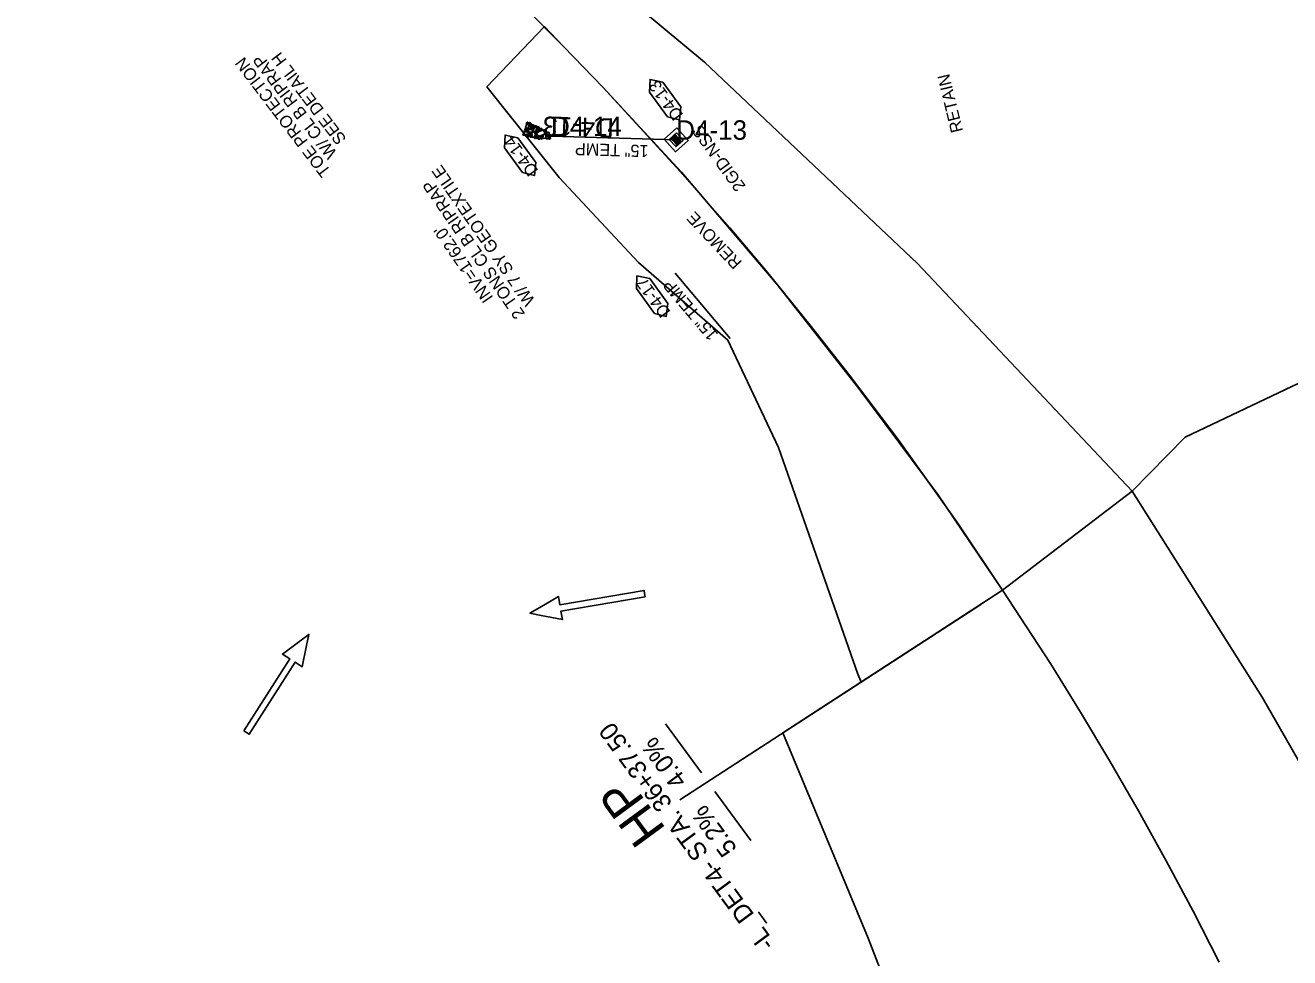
# Model space of a CAD drawing. Extents: x 465700 to 483515, y 488970 to 507540.
# Drawn here: x 475112 to 475632, y 502350 to 502733 of the extents above; entities that cross this region are included whole.
import ezdxf

# ---------------------------------------------------------------- set-up
doc = ezdxf.new("R2010")
doc.units = 0
for name, color, linetype in [('Default', 7, 'Continuous'), ('Exist Plan Preparation Drainage Flow Arrows', 7, 'Continuous'), ('Exist Plan Preparation Watershed Blue', 7, 'Continuous'), ('Prop Drainage Structure Box Number Symbol CELL', 7, 'Continuous'), ('Prop Drainage Structure Drop Inlet Grate 2 Narrow Slots and Sag Grates 840 24 CELL', 7, 'Continuous'), ('Prop Drainage Structure Drop Inlet Grate 2 Wide Slots and Sag Grates 840 22 Label', 7, 'Continuous'), ('Prop Drainage Structure Pipe Collar Label', 7, 'Continuous'), ('Prop Drainage Structure Pipe RCP 15in Class III', 7, 'Continuous'), ('Prop Drainage Structure Pipe RCP 15in Class III Label', 7, 'Continuous'), ('Prop Drainage Structure Pipe Side Drain 15in', 7, 'Continuous'), ('Prop Drainage Structure Pipe Side Drain 15in Label', 7, 'Continuous'), ('Prop Drainage Structure Plot Symbol 20 Scale CELL', 7, 'Continuous'), ('Prop Drainage Structure Plot Symbol 50 Scale CELL', 7, 'Continuous'), ('Prop Drainage Structure Tops and Inverts LABEL', 7, 'Continuous'), ('Prop Erosion Embankment Toe Protection Label', 7, 'Continuous'), ('Prop Erosion Rip Rap Pad at Outlet CELL', 7, 'Continuous'), ('Prop Erosion Rip Rap Pad at Outlet Label', 7, 'Continuous'), ('Prop Plan Preparation Crest', 7, 'Continuous'), ('Prop Plan Preparation Crest Label', 7, 'Continuous'), ('Scratch_Level_4', 7, 'Continuous'), ('Scratch_Level_8', 7, 'Continuous')]:
    doc.layers.add(name, color=color, linetype=linetype)

# ---------------------------------------------------------------- blocks, each defined once
blk = doc.blocks.new('Existing ground flow arrow')
at = {"layer": 'Default'}
blk.add_line((2.5, -4.33), (2.5, -4.33), dxfattribs=at)
blk.add_lwpolyline([(-1.29, -47.2), (-1.28, -12.53), (-4.77, -12.53), (-1.65, -4.33), (0, 0), (1.65, -4.33), (4.78, -12.53), (1.28, -12.52), (1.29, -47.19), (0, -47.2)], close=True, dxfattribs=at)

msp = doc.modelspace()

# ---------------------------------------------------------------- linework, layer by layer
at = {"layer": 'Exist Plan Preparation Watershed Blue'}
for points in [[(476013.65, 502664.4), (475829.09, 502570.47), (475740.17, 502612.13), (475654.29, 502595.36), (475588.65, 502564.07), (475566.78, 502541.85), (475566.78, 502541.85), (475478.47, 502635.65), (475391.03, 502718.25), (475391.03, 502718.25), (475391.03, 502718.25), (475331.97, 502767.29), (475336.83, 502775.22), (475334.4, 502798.99), (475316.9, 502836.72), (475282.09, 502903.8), (475239.65, 503008.54), (475239.65, 503008.54), (475239.65, 503008.54), (475187.56, 503080.37), (475160.16, 503050.45), (475153.02, 503029.86), (475043.75, 503145.56)], [(475473.82, 502318.32), (475458.32, 502358.2), (475423.25, 502442.6), (475513.5, 502501.18), (475566.78, 502541.85), (475588.65, 502564.07), (475654.29, 502595.36), (475740.17, 502612.13), (475740.17, 502612.13), (475740.17, 502612.13), (475740.17, 502612.13), (475740.17, 502612.13), (475740.17, 502612.13), (475740.17, 502612.13), (475740.17, 502612.13), (475740.17, 502612.13), (475829.09, 502570.47), (476013.65, 502664.4)], [(475473.82, 502318.32), (475458.32, 502358.2), (475423.25, 502442.6), (475513.5, 502501.18), (475566.78, 502541.85), (475588.65, 502564.07), (475588.65, 502564.07), (475588.65, 502564.07), (475588.65, 502564.07), (475654.29, 502595.36), (475654.29, 502595.36), (475654.29, 502595.36), (475654.29, 502595.36), (475654.29, 502595.36), (475654.29, 502595.36), (475654.29, 502595.36), (475740.17, 502612.13), (475829.09, 502570.47), (476013.65, 502664.4)], [(475602.6, 502348.43), (475591.91, 502369.33), (475580.77, 502390.03), (475569.42, 502410.6), (475557.64, 502430.94), (475545.61, 502451.13), (475533.26, 502471.12), (475513.5, 502501.18), (475566.78, 502541.85), (475620.19, 502457.31), (475669.92, 502370.56), (475715.88, 502281.76)], [(475473.82, 502318.32), (475458.32, 502358.2), (475423.25, 502442.6), (475513.5, 502501.18), (475533.26, 502471.12), (475545.61, 502451.13), (475557.64, 502430.94), (475569.42, 502410.6), (475580.77, 502390.03), (475591.91, 502369.33), (475602.6, 502348.43)]]:
    msp.add_lwpolyline(points, dxfattribs=at)
msp.add_lwpolyline([(475316.56, 502741.32), (475331.97, 502767.29), (475391.03, 502718.25), (475478.47, 502635.65), (475566.78, 502541.85), (475566.78, 502541.85), (475513.5, 502501.18), (475486.93, 502540.49), (475454.53, 502584.15), (475420.9, 502626.86), (475381.61, 502672.95), (475349.43, 502707.77), (475333.14, 502724.66)], close=True, dxfattribs=at)
at = {"layer": 'Prop Drainage Structure Box Number Symbol CELL'}
for points in [[(475375.88, 502695.7), (475368.49, 502705.9), (475368.7, 502711.12), (475373.91, 502710.03), (475381.3, 502699.82), (475380.75, 502694.48), (475375.88, 502695.7)], [(475316.3, 502672.81), (475308.9, 502683.02), (475309.12, 502688.24), (475314.33, 502687.14), (475321.72, 502676.93), (475321.17, 502671.6), (475316.3, 502672.81)], [(475370.51, 502614.92), (475363.12, 502625.13), (475363.33, 502630.35), (475368.55, 502629.25), (475375.94, 502619.04), (475375.38, 502613.71), (475370.51, 502614.92)]]:
    msp.add_lwpolyline(points, dxfattribs=at)
at = {"layer": 'Prop Drainage Structure Drop Inlet Grate 2 Narrow Slots and Sag Grates 840 24 CELL'}
for p, q in [((475378.07, 502687.78), (475378.07, 502687.78)), ((475378.55, 502685.51), (475378.55, 502685.51)), ((475379.41, 502686.3), (475379.41, 502686.3)), ((475380.28, 502687.08), (475380.28, 502687.08)), ((475380.76, 502684.82), (475380.76, 502684.82))]:
    msp.add_line(p, q, dxfattribs=at)
for points in [[(475378.94, 502688.56), (475381.62, 502685.6), (475379.89, 502684.03), (475377.21, 502687), (475378.94, 502688.56)], [(475378.93, 502688.48), (475381.53, 502685.6), (475379.9, 502684.12), (475377.3, 502686.99), (475378.93, 502688.48)], [(475378.93, 502688.46), (475380.22, 502687.04), (475378.6, 502685.57), (475377.31, 502686.99), (475378.93, 502688.46)], [(475378.91, 502688.21), (475379.03, 502688.08), (475377.68, 502686.86), (475377.56, 502686.99), (475378.91, 502688.21)], [(475379.11, 502687.99), (475379.23, 502687.86), (475377.88, 502686.64), (475377.76, 502686.77), (475379.11, 502687.99)], [(475379.31, 502687.77), (475379.43, 502687.64), (475378.07, 502686.42), (475377.96, 502686.55), (475379.31, 502687.77)], [(475379.51, 502687.55), (475379.63, 502687.42), (475378.27, 502686.2), (475378.16, 502686.33), (475379.51, 502687.55)], [(475379.71, 502687.33), (475379.82, 502687.2), (475378.47, 502685.98), (475378.35, 502686.11), (475379.71, 502687.33)], [(475379.9, 502687.11), (475380.02, 502686.98), (475378.67, 502685.76), (475378.55, 502685.89), (475379.9, 502687.11)], [(475380.23, 502687.02), (475381.52, 502685.6), (475379.9, 502684.14), (475378.61, 502685.56), (475380.23, 502687.02)], [(475380.16, 502686.84), (475380.28, 502686.71), (475378.92, 502685.48), (475378.81, 502685.61), (475380.16, 502686.84)], [(475380.36, 502686.62), (475380.47, 502686.49), (475379.12, 502685.26), (475379, 502685.39), (475380.36, 502686.62)], [(475380.56, 502686.4), (475380.67, 502686.27), (475379.32, 502685.04), (475379.2, 502685.17), (475380.56, 502686.4)], [(475380.75, 502686.18), (475380.87, 502686.05), (475379.52, 502684.82), (475379.4, 502684.95), (475380.75, 502686.18)], [(475380.95, 502685.96), (475381.07, 502685.83), (475379.72, 502684.6), (475379.6, 502684.73), (475380.95, 502685.96)], [(475381.15, 502685.74), (475381.27, 502685.6), (475379.92, 502684.38), (475379.8, 502684.51), (475381.15, 502685.74)]]:
    msp.add_lwpolyline(points, dxfattribs=at)
at = {"layer": 'Prop Drainage Structure Pipe RCP 15in Class III'}
msp.add_line((475379.41, 502686.3), (475328, 502687.79), dxfattribs=at)
at = {"layer": 'Prop Drainage Structure Pipe Side Drain 15in'}
msp.add_line((475401.65, 502604.69), (475379.02, 502631.49), dxfattribs=at)
at = {"layer": 'Prop Drainage Structure Plot Symbol 20 Scale CELL'}
msp.add_lwpolyline([(475379.55, 502689.12), (475382.24, 502686.16), (475379.27, 502683.47), (475376.59, 502686.44)], close=True, dxfattribs=at)
at = {"layer": 'Prop Drainage Structure Plot Symbol 50 Scale CELL'}
msp.add_lwpolyline([(475379.66, 502691.24), (475384.36, 502686.05), (475379.17, 502681.35), (475374.47, 502686.54)], close=True, dxfattribs=at)
at = {"layer": 'Prop Erosion Rip Rap Pad at Outlet CELL'}
msp.add_line((475327.7, 502687.54), (475327.7, 502687.54), dxfattribs=at)
msp.add_line((475327.7, 502687.54), (475327.7, 502687.54), dxfattribs=at)
for points in [[(475318.05, 502690.86), (475318.02, 502690.49), (475317.86, 502689.87), (475317.29, 502689.82), (475317.04, 502689.97), (475317.39, 502690.84), (475317.74, 502690.99), (475318.05, 502690.86)], [(475318.95, 502692.64), (475318.89, 502692.12), (475318.67, 502691.17), (475317.89, 502691.02), (475317.48, 502691.36), (475317.87, 502692.5), (475318.44, 502692.77), (475318.95, 502692.64)], [(475318.43, 502693.48), (475318.43, 502693.17), (475318.34, 502692.69), (475317.99, 502692.67), (475317.75, 502692.81), (475317.99, 502693.4), (475318.26, 502693.56), (475318.43, 502693.48)], [(475320.44, 502689.52), (475320, 502689.45), (475318.94, 502689.43), (475318.6, 502690.02), (475318.74, 502690.53), (475319.96, 502690.47), (475320.51, 502690.16), (475320.43, 502689.64)], [(475319.44, 502693.36), (475319.44, 502693.04), (475319.35, 502692.56), (475318.99, 502692.55), (475318.76, 502692.68), (475319, 502693.28), (475319.26, 502693.43), (475319.44, 502693.36)], [(475318.88, 502690.64), (475318.79, 502691.02), (475318.86, 502691.74), (475319.23, 502691.94), (475319.52, 502691.86), (475319.52, 502691.01), (475319.32, 502690.68), (475318.88, 502690.64)], [(475319.94, 502692.88), (475319.95, 502692.57), (475319.86, 502692.09), (475319.5, 502692.07), (475319.27, 502692.21), (475319.51, 502692.8), (475319.77, 502692.96), (475319.94, 502692.88)], [(475319.72, 502691.62), (475319.92, 502691.64), (475320.45, 502691.7), (475320.59, 502691.35), (475320.54, 502691.17), (475319.86, 502691.12), (475319.77, 502691.37), (475319.72, 502691.62)], [(475319.84, 502690.86), (475320.11, 502691.02), (475320.61, 502690.99), (475320.76, 502690.72), (475320.68, 502690.54), (475320.09, 502690.51), (475319.89, 502690.64), (475319.84, 502690.86)], [(475319.95, 502692.3), (475320.25, 502692.41), (475320.76, 502692.42), (475320.88, 502692.15), (475320.83, 502691.98), (475320.19, 502691.91), (475320, 502692.08), (475319.95, 502692.3)], [(475322.13, 502691.29), (475322.09, 502690.76), (475321.73, 502689.81), (475321.07, 502689.67), (475320.61, 502689.98), (475321.02, 502691.11), (475321.64, 502691.49), (475322.13, 502691.29)], [(475320.73, 502691.14), (475320.72, 502691.37), (475320.74, 502691.87), (475321.01, 502692.02), (475321.16, 502691.99), (475321.25, 502691.46), (475321.06, 502691.2), (475320.85, 502691.15)], [(475321.27, 502691.91), (475321.5, 502692.08), (475322, 502692.06), (475322.15, 502691.78), (475322.1, 502691.6), (475321.47, 502691.54), (475321.28, 502691.71), (475321.27, 502691.91)], [(475322.27, 502690.22), (475322.22, 502690.46), (475322.15, 502690.98), (475322.52, 502691.09), (475322.68, 502691.04), (475322.74, 502690.4), (475322.59, 502690.25), (475322.27, 502690.22)], [(475322.2, 502691.44), (475322.43, 502691.61), (475322.93, 502691.59), (475323.08, 502691.31), (475323.03, 502691.13), (475322.4, 502691.07), (475322.22, 502691.24), (475322.2, 502691.44)], [(475323.41, 502691.09), (475323.54, 502690.75), (475323.56, 502690.04), (475323.18, 502689.8), (475322.89, 502689.88), (475322.8, 502690.76), (475323.09, 502691.08), (475323.41, 502691.09)], [(475324.27, 502690.96), (475324.27, 502690.65), (475324.18, 502690.17), (475323.83, 502690.16), (475323.59, 502690.29), (475323.83, 502690.89), (475324.1, 502691.04), (475324.27, 502690.96)], [(475316.34, 502688.51), (475316.57, 502688.68), (475317.07, 502688.66), (475317.24, 502688.39), (475317.15, 502688.22), (475316.56, 502688.17), (475316.4, 502688.29), (475316.34, 502688.51)], [(475318.64, 502688.73), (475318.17, 502688.54), (475317.14, 502688.5), (475316.76, 502689.11), (475317.02, 502689.58), (475318.25, 502689.57), (475318.63, 502689.27), (475318.71, 502688.71)], [(475318.14, 502688.49), (475318.16, 502688.17), (475317.95, 502687.8), (475317.58, 502687.71), (475317.43, 502687.87), (475317.58, 502688.45), (475317.96, 502688.54), (475318.14, 502688.49)], [(475317.83, 502690), (475318.07, 502690.16), (475318.58, 502690.16), (475318.73, 502689.88), (475318.68, 502689.7), (475318.04, 502689.64), (475317.85, 502689.8), (475317.83, 502690)], [(475318.63, 502687.52), (475318.49, 502687.84), (475318.52, 502688.28), (475318.77, 502688.5), (475319.06, 502688.43), (475318.98, 502687.83), (475318.83, 502687.55), (475318.63, 502687.52)], [(475319.1, 502689.1), (475319.31, 502689.24), (475319.88, 502689.25), (475320.03, 502688.98), (475319.94, 502688.81), (475319.31, 502688.74), (475319.15, 502688.86), (475319.1, 502689.1)], [(475319.92, 502688.64), (475319.96, 502688.32), (475319.74, 502687.95), (475319.36, 502687.86), (475319.21, 502688.02), (475319.37, 502688.6), (475319.74, 502688.7), (475319.92, 502688.64)], [(475319.3, 502687.65), (475319.54, 502687.83), (475320.04, 502687.8), (475320.21, 502687.54), (475320.12, 502687.37), (475319.53, 502687.32), (475319.37, 502687.44), (475319.3, 502687.65)], [(475320.37, 502687.5), (475320.23, 502688.02), (475320.08, 502689.2), (475320.94, 502689.62), (475321.41, 502689.5), (475321.44, 502688.02), (475320.98, 502687.41), (475320.34, 502687.37)], [(475321.27, 502686.81), (475321.15, 502687.05), (475321.14, 502687.48), (475321.41, 502687.71), (475321.72, 502687.63), (475321.64, 502687.03), (475321.46, 502686.77), (475321.27, 502686.81)], [(475322.1, 502689.37), (475322.14, 502689.05), (475321.92, 502688.68), (475321.54, 502688.58), (475321.39, 502688.75), (475321.55, 502689.32), (475321.92, 502689.43), (475322.1, 502689.37)], [(475321.61, 502688.05), (475321.84, 502688.18), (475322.32, 502688.14), (475322.5, 502687.89), (475322.44, 502687.67), (475321.81, 502687.67), (475321.66, 502687.83), (475321.61, 502688.05)], [(475321.68, 502687.23), (475321.92, 502687.39), (475322.42, 502687.36), (475322.58, 502687.11), (475322.49, 502686.94), (475321.91, 502686.89), (475321.75, 502687.01), (475321.68, 502687.23)], [(475321.93, 502689.94), (475322.15, 502690.11), (475322.65, 502690.06), (475322.82, 502689.83), (475322.76, 502689.61), (475322.13, 502689.57), (475321.95, 502689.74), (475321.93, 502689.94)], [(475322.15, 502689.07), (475322.81, 502689.62), (475324.44, 502690.24), (475325.35, 502689.45), (475325.37, 502688.62), (475323.37, 502687.8), (475322.46, 502688.17), (475322, 502689)], [(475323.57, 502687.59), (475323.58, 502687.17), (475323.42, 502686.59), (475322.86, 502686.51), (475322.6, 502686.74), (475322.92, 502687.54), (475323.29, 502687.67), (475323.57, 502687.59)], [(475323.57, 502687.01), (475323.81, 502687.19), (475324.31, 502687.16), (475324.47, 502686.89), (475324.39, 502686.72), (475323.79, 502686.69), (475323.63, 502686.8), (475323.57, 502687.01)], [(475323.6, 502687.61), (475323.88, 502687.76), (475324.36, 502687.7), (475324.54, 502687.46), (475324.47, 502687.25), (475323.8, 502687.23), (475323.66, 502687.39), (475323.6, 502687.61)], [(475323.99, 502688.05), (475324.22, 502688.22), (475324.72, 502688.19), (475324.89, 502687.93), (475324.81, 502687.76), (475324.21, 502687.71), (475324.05, 502687.84), (475323.99, 502688.05)], [(475325.94, 502688.44), (475325.93, 502687.94), (475325.67, 502686.96), (475324.92, 502686.8), (475324.57, 502687.1), (475324.97, 502688.27), (475325.48, 502688.55), (475325.94, 502688.44)], [(475324.71, 502690.23), (475324.98, 502690.35), (475325.48, 502690.34), (475325.64, 502690.09), (475325.58, 502689.88), (475324.93, 502689.86), (475324.76, 502690.01), (475324.71, 502690.23)], [(475325.24, 502689.74), (475325.47, 502689.91), (475325.98, 502689.89), (475326.13, 502689.61), (475326.08, 502689.43), (475325.45, 502689.38), (475325.26, 502689.54), (475325.24, 502689.74)], [(475326.17, 502689.31), (475326.12, 502689.1), (475326.01, 502688.66), (475325.68, 502688.62), (475325.5, 502688.68), (475325.66, 502689.26), (475325.95, 502689.48), (475326.17, 502689.31)], [(475325.81, 502687.36), (475326.15, 502687.46), (475326.78, 502687.52), (475327.09, 502687.08), (475326.99, 502686.69), (475326.07, 502686.74), (475325.83, 502687), (475325.81, 502687.36)], [(475327.13, 502689.4), (475327.2, 502688.96), (475327.24, 502687.93), (475326.63, 502687.55), (475326.13, 502687.74), (475326.16, 502688.97), (475326.6, 502689.44), (475327.01, 502689.43)], [(475327.27, 502686.61), (475327.25, 502686.85), (475327.17, 502687.42), (475327.5, 502687.48), (475327.68, 502687.44), (475327.76, 502686.83), (475327.56, 502686.54), (475327.27, 502686.61)], [(475327.41, 502687.62), (475327.4, 502687.85), (475327.31, 502688.38), (475327.64, 502688.49), (475327.82, 502688.44), (475327.93, 502687.79), (475327.7, 502687.54), (475327.41, 502687.62)]]:
    msp.add_lwpolyline(points, dxfattribs=at)
at = {"layer": 'Prop Plan Preparation Crest'}
msp.add_line((475504.57, 502495.3), (475380.91, 502415.07), dxfattribs=at)
at = {"layer": 'Prop Plan Preparation Crest Label'}
for p, q in [((475374.98, 502446.27), (475389.78, 502426.13)), ((475410.14, 502398.42), (475395.34, 502418.56))]:
    msp.add_line(p, q, dxfattribs=at)
at = {"layer": 'Scratch_Level_4'}
msp.add_lwpolyline([(475513.5, 502501.18), (475455.4, 502463.47), (475453.91, 502467.1), (475437.84, 502513.26), (475421.49, 502559.92), (475400.71, 502603.98), (475363.91, 502635.87), (475331.36, 502670.79), (475301.63, 502707.99), (475325.3, 502732.78), (475333.14, 502724.66), (475349.43, 502707.77), (475380.96, 502673.42), (475401.45, 502650.08), (475416.38, 502632.46), (475434.37, 502610.25), (475450.55, 502589.73), (475470.62, 502563.11), (475494.73, 502529.26)], close=True, dxfattribs=at)
at = {"layer": 'Scratch_Level_8'}
msp.add_line((475379.41, 502686.3), (475328, 502687.79), dxfattribs=at)

# ---------------------------------------------------------------- block references
at = {"layer": 'Exist Plan Preparation Drainage Flow Arrows', "xscale": 1.0124070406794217, "yscale": 1.0124070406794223}
for p, rotation in [((475319.35, 502491.78), 99.68855208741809), ((475228.52, 502483.05), -32.485038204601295)]:
    msp.add_blockref('Existing ground flow arrow', p, dxfattribs=dict(at, rotation=rotation))

# ---------------------------------------------------------------- texts
at = {"layer": 'Prop Drainage Structure Box Number Symbol CELL'}
for s, p in [('D4-13', (475382.54, 502696.54)), ('D4-14', (475322.95, 502673.67)), ('D4-17', (475377.31, 502615.58))]:
    msp.add_text(s, height=5, rotation=125.9045, dxfattribs=at).set_placement(p)
at = {"layer": 'Prop Drainage Structure Drop Inlet Grate 2 Wide Slots and Sag Grates 840 22 Label'}
msp.add_text('2GID-NSS', height=5, rotation=125.9074, dxfattribs=at).set_placement((475408.2, 502667.3))
at = {"layer": 'Prop Drainage Structure Pipe Collar Label'}
for s, rotation, p in [('RETAIN', 103.6253, (475497.36, 502689.9)), ('REMOVE', 133.1143, (475406.8, 502636.08))]:
    msp.add_text(s, height=5, rotation=rotation, dxfattribs=at).set_placement(p)
at = {"layer": 'Prop Drainage Structure Pipe RCP 15in Class III Label'}
msp.add_text('15" TEMP', height=5, rotation=178.3388, dxfattribs=at).set_placement((475368.13, 502684.12))
at = {"layer": 'Prop Drainage Structure Pipe Side Drain 15in Label'}
msp.add_text('15" TEMP', height=5, rotation=130.1722, dxfattribs=at).set_placement((475396.92, 502606.42))
at = {"layer": 'Prop Drainage Structure Tops and Inverts LABEL'}
msp.add_text("INV=1762.0'", height=5, rotation=124.6912, dxfattribs=at).set_placement((475304.47, 502621.48))
at = {"layer": 'Prop Erosion Embankment Toe Protection Label'}
for s, p in [('SEE DETAIL H', (475244.12, 502686.68)), ('TOE PROTECTION', (475237.76, 502673.39)), ('W/ CL B RIPRAP', (475240.31, 502680.86))]:
    msp.add_text(s, height=5, rotation=127.2369, dxfattribs=at).set_placement(p)
at = {"layer": 'Prop Erosion Rip Rap Pad at Outlet Label'}
for s, p in [('W/ 7 SY GEOTEXTILE', (475321.7, 502620.23)), ('2 TONS CL B RIPRAP', (475317.48, 502614.81))]:
    msp.add_text(s, height=5, rotation=124.6912, dxfattribs=at).set_placement(p)
at = {"layer": 'Prop Plan Preparation Crest Label'}
for s, height, rotation, p in [('-L_DET4- STA. 36+37.50', 7.5, 126.3084, (475420.38, 502356.21)), ('4.0%', 7.5, 126.3084, (475384.15, 502423.14)), ('HP', 15, 126.3117, (475375.53, 502403.02)), ('5.2%', 7.5, 126.3084, (475404.73, 502395.14))]:
    msp.add_text(s, height=height, rotation=rotation, dxfattribs=at).set_placement(p)
at = {"layer": 'Scratch_Level_8'}
msp.add_text('D4-13', height=8, rotation=178.3388, dxfattribs=at).set_placement((475353.94, 502695.04))
for s, p in [('D4-14', (475328, 502687.79)), ('D4-13', (475379.41, 502686.3))]:
    msp.add_text(s, height=8, dxfattribs=at).set_placement(p)

doc.saveas('drawing.dxf')
